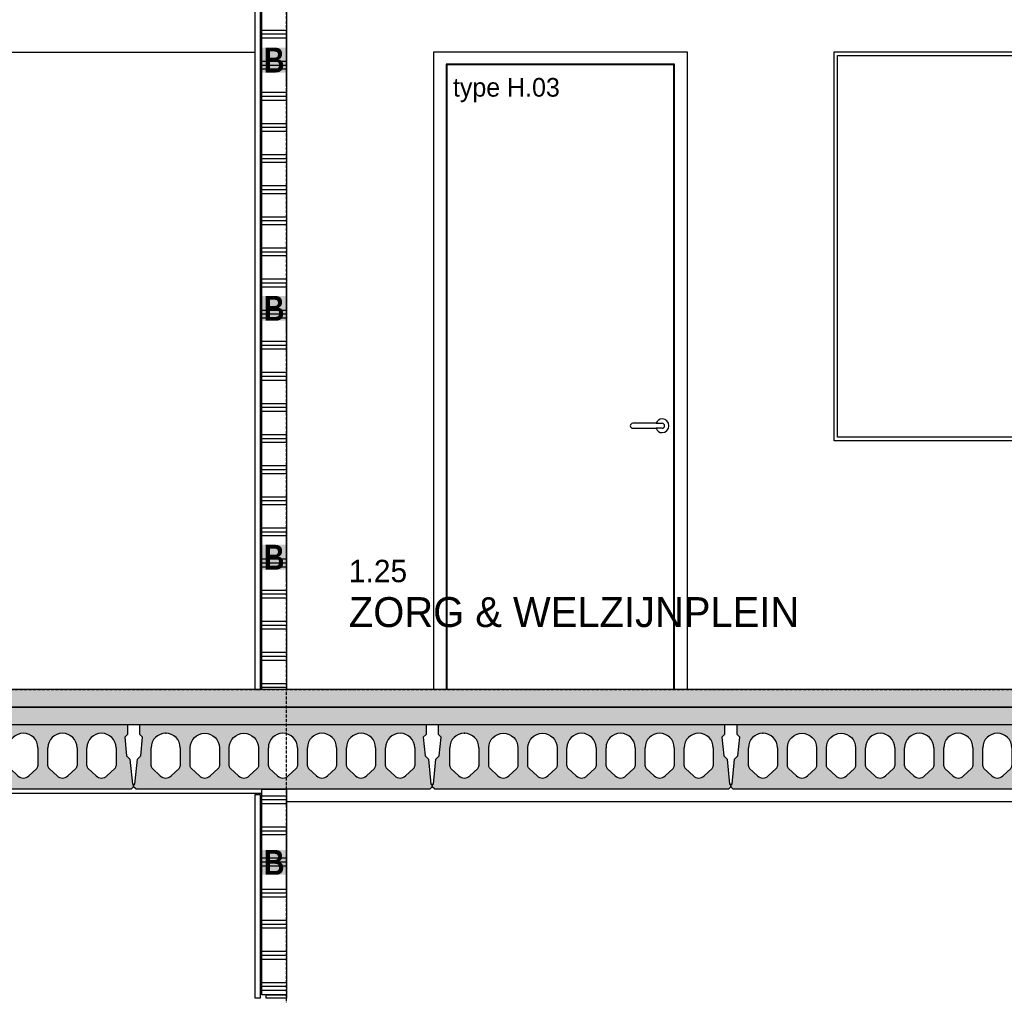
# Model space of a CAD drawing. Header units: millimetres. Extents: x -297000 to 504135, y -166520 to 252050.
# Tile 352 of 416: x 88102 to 92059, y -13028 to -9108. Entities that reach past the tile are written whole.
import ezdxf

# ---------------------------------------------------------------- set-up
doc = ezdxf.new("R2010")
doc.units = ezdxf.units.MM
doc.header["$MEASUREMENT"] = 0
doc.linetypes.add('ACAD_ISO10W100', pattern=[18, 12, -3, 0, -3])
doc.linetypes.add('CENTER', pattern=[50.800000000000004, 31.75, -6.349999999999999, 6.349999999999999, -6.349999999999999])
for name, color, linetype in [('010_T0050_T', 4, 'Continuous'), ('040_AXPRI_B', 9, 'CENTER'), ('053_SHADE_S', 253, 'Continuous'), ('068_HATCH_H', 8, 'Continuous'), ('220_WALIN_E', 1, 'Continuous'), ('220_WALIN_G', 1, 'Continuous'), ('299_CONCR_G', 3, 'Continuous'), ('299_CONCR_H', 251, 'Continuous'), ('320_DOORS_E', 8, 'Continuous'), ('420_WAFIN_G', 1, 'Continuous'), ('450_CEIFI_G', 2, 'Continuous')]:
    doc.layers.add(name, color=color, linetype=linetype)
doc.styles.add('VMX 1 SMALL 100', font='unvr55w.TTF', dxfattribs={"height": 100})
doc.styles.add('VMX 2 MEDIUM 50', font='unvr55w.TTF', dxfattribs={"height": 100})

# ---------------------------------------------------------------- blocks, each defined once
blk = doc.blocks.new('GRID02')
at = {"layer": '040_AXPRI_B', "linetype": 'ACAD_ISO10W100'}
blk.add_line((17399.99999783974, -2483.903999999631), (17399.99999788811, 11470.78071810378), dxfattribs=at)
blk.add_lwpolyline([(-4000, 3800), (27199.99999785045, 3800)], dxfattribs=at)
blk = doc.blocks.new('KANAALPLAAT260')
at = {"layer": '299_CONCR_H'}
h = blk.add_hatch(color=256, dxfattribs=at)
h.paths.add_polyline_path([(5.049627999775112, 120.4962809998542), (18.44946200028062, 133.8961149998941), (25.96350099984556, 209.0364990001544), (15, 220), (15, 260), (1165, 260), (1165, 220), (1154.036499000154, 209.0364990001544), (1161.550537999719, 133.8961149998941), (1174.950372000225, 120.4962809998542), (1185, 20), (1190, 20), (1190, 10), (1180, 0), (0, 0), (-10, 10), (-10, 20), (-5, 20)])
edge = h.paths.add_edge_path(flags=16)
edge.add_arc((119, 76.68257113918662), 31.68257478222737, 226.8415831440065, 313.1584168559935)
edge.add_line((140.6714472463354, 53.57123368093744), (172.760268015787, 83.66084609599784))
edge.add_arc((162.5, 94.60282490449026), 15, 313.1584168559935, 360)
edge.add_line((177.5, 94.60282490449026), (177.5, 166.5))
edge.add_arc((119, 166.5), 58.5, 0, 180)
edge.add_line((60.5, 166.5), (60.5, 94.60282490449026))
edge.add_arc((75.5, 94.60282490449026), 14.99999999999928, 180, 226.8415831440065)
edge.add_line((65.239731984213, 83.66084609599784), (97.32855275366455, 53.57123368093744))
edge = h.paths.add_edge_path(flags=16)
edge.add_line((254.3285527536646, 53.57123368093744), (222.239731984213, 83.66084609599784))
edge.add_arc((232.5, 94.60282490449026), 14.99999999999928, 180, 226.8415831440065, ccw=False)
edge.add_line((217.5, 94.60282490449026), (217.5, 166.5))
edge.add_arc((276, 166.5), 58.5, 0, 180, ccw=False)
edge.add_line((334.5, 166.5), (334.5, 94.60282490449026))
edge.add_arc((319.5, 94.60282490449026), 15, -46.841583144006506, 0, ccw=False)
edge.add_line((329.760268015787, 83.66084609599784), (297.6714472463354, 53.57123368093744))
edge.add_arc((276, 76.68257113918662), 31.68257478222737, 226.8415831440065, 313.1584168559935, ccw=False)
edge = h.paths.add_edge_path(flags=16)
edge.add_arc((389.5, 94.60282490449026), 14.99999999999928, 180, 226.8415831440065)
edge.add_line((379.239731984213, 83.66084609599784), (411.3285527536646, 53.57123368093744))
edge.add_arc((433, 76.68257113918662), 31.68257478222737, 226.8415831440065, 313.1584168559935)
edge.add_line((454.6714472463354, 53.57123368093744), (486.760268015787, 83.66084609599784))
edge.add_arc((476.5, 94.60282490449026), 15, 313.1584168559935, 360)
edge.add_line((491.5, 94.60282490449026), (491.5, 166.5))
edge.add_arc((433, 166.5), 58.5, 0, 180)
edge.add_line((374.5, 166.5), (374.5, 94.60282490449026))
edge = h.paths.add_edge_path(flags=16)
edge.add_arc((590, 76.68257113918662), 31.68257478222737, 226.8415831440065, 313.1584168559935)
edge.add_line((611.6714472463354, 53.57123368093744), (643.760268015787, 83.66084609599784))
edge.add_arc((633.5, 94.60282490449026), 15, 313.1584168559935, 360)
edge.add_line((648.5, 94.60282490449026), (648.5, 166.5))
edge.add_arc((590, 166.5), 58.5, 0, 180)
edge.add_line((531.5, 166.5), (531.5, 94.60282490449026))
edge.add_arc((546.5, 94.60282490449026), 14.99999999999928, 180, 226.8415831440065)
edge.add_line((536.239731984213, 83.66084609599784), (568.3285527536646, 53.57123368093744))
edge = h.paths.add_edge_path(flags=16)
edge.add_line((725.3285527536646, 53.57123368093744), (693.239731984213, 83.66084609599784))
edge.add_arc((703.5, 94.60282490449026), 14.99999999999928, 180, 226.8415831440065, ccw=False)
edge.add_line((688.5, 94.60282490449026), (688.5, 166.5))
edge.add_arc((747, 166.5), 58.5, 0, 180, ccw=False)
edge.add_line((805.5, 166.5), (805.5, 94.60282490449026))
edge.add_arc((790.5, 94.60282490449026), 15, -46.841583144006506, 0, ccw=False)
edge.add_line((800.760268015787, 83.66084609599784), (768.6714472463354, 53.57123368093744))
edge.add_arc((747, 76.68257113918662), 31.68257478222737, 226.8415831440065, 313.1584168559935, ccw=False)
edge = h.paths.add_edge_path(flags=16)
edge.add_arc((860.5, 94.60282490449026), 14.99999999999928, 180, 226.8415831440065)
edge.add_line((850.239731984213, 83.66084609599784), (882.3285527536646, 53.57123368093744))
edge.add_arc((904, 76.68257113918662), 31.68257478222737, 226.8415831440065, 313.1584168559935)
edge.add_line((925.6714472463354, 53.57123368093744), (957.760268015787, 83.66084609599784))
edge.add_arc((947.5, 94.60282490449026), 15, 313.1584168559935, 360)
edge.add_line((962.5, 94.60282490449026), (962.5, 166.5))
edge.add_arc((904, 166.5), 58.5, 0, 180)
edge.add_line((845.5, 166.5), (845.5, 94.60282490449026))
edge = h.paths.add_edge_path(flags=16)
edge.add_line((1002.5, 94.60282490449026), (1002.5, 166.5))
edge.add_arc((1061, 166.5), 58.5, 0, 180, ccw=False)
edge.add_line((1119.5, 166.5), (1119.5, 94.60282490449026))
edge.add_arc((1104.5, 94.60282490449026), 15, -46.841583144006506, 0, ccw=False)
edge.add_line((1114.760268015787, 83.66084609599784), (1082.671447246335, 53.57123368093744))
edge.add_arc((1061, 76.68257113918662), 31.68257478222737, 226.8415831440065, 313.1584168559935, ccw=False)
edge.add_line((1039.328552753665, 53.57123368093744), (1007.239731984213, 83.66084609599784))
edge.add_arc((1017.5, 94.60282490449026), 14.99999999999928, 180, 226.8415831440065, ccw=False)
at = {"layer": '299_CONCR_G'}
for p, q in [((60.5, 94.60282490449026), (60.5, 166.5)), ((177.5, 166.5), (177.5, 94.60282490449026)), ((531.5, 94.60282490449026), (531.5, 166.5)), ((648.5, 166.5), (648.5, 94.60282490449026)), ((688.5, 94.60282490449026), (688.5, 166.5)), ((805.5, 166.5), (805.5, 94.60282490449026)), ((845.5, 94.60282490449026), (845.5, 166.5)), ((962.5, 166.5), (962.5, 94.60282490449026)), ((1002.5, 94.60282490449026), (1002.5, 166.5)), ((1119.5, 166.5), (1119.5, 94.60282490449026)), ((97.32855275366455, 53.57123368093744), (65.239731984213, 83.66084609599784)), ((254.3285527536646, 53.57123368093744), (222.239731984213, 83.66084609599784)), ((329.760268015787, 83.66084609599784), (297.6714472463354, 53.57123368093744)), ((411.3285527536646, 53.57123368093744), (379.239731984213, 83.66084609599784)), ((486.760268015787, 83.66084609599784), (454.6714472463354, 53.57123368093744)), ((568.3285527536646, 53.57123368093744), (536.239731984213, 83.66084609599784)), ((643.760268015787, 83.66084609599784), (611.6714472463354, 53.57123368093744)), ((725.3285527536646, 53.57123368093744), (693.239731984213, 83.66084609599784)), ((800.760268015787, 83.66084609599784), (768.6714472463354, 53.57123368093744)), ((882.3285527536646, 53.57123368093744), (850.239731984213, 83.66084609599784)), ((957.760268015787, 83.66084609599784), (925.6714472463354, 53.57123368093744)), ((1039.328552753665, 53.57123368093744), (1007.239731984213, 83.66084609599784)), ((1114.760268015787, 83.66084609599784), (1082.671447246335, 53.57123368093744))]:
    blk.add_line(p, q, dxfattribs=at)
blk.add_lwpolyline([(1161.550537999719, 133.8961149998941), (1174.950372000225, 120.4962809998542), (1185, 20), (1190, 20), (1190, 10), (1180, 0), (0, 0), (-10, 10), (-10, 20), (-5, 20), (5.049627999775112, 120.4962809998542), (18.44946200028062, 133.8961149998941), (25.96350099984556, 209.0364990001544), (15, 220), (15, 260), (1165, 260), (1165, 220), (1154.036499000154, 209.0364990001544)], close=True, dxfattribs=at)
for points in [[(222.2397319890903, 83.6608460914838, -0.2072792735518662), (217.5, 94.60282490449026), (217.5, 166.5, -0.9999999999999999), (334.5, 166.5), (334.5, 94.60282490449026, -0.2072792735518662), (329.7602680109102, 83.66084609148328)], [(379.2397319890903, 83.6608460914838, -0.2072792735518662), (374.5, 94.60282490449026), (374.5, 166.5, -0.9999999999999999), (491.5, 166.5), (491.5, 94.60282490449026, -0.2072792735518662), (486.7602680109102, 83.66084609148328)]]:
    blk.add_lwpolyline(points, format="xyb", dxfattribs=at)
blk.add_lwpolyline([(172.760268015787, 83.66084609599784), (140.6714472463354, 53.57123368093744)], dxfattribs=at)
for centre, radius, start, end in [((119, 166.5), 58.5, 0, 180), ((590, 166.5), 58.5, 0, 180), ((747, 166.5), 58.5, 0, 180), ((904, 166.5), 58.5, 0, 180), ((1061, 166.5), 58.5, 0, 180), ((75.5, 94.60282490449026), 14.99999999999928, 180, 226.8415831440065), ((162.5, 94.60282490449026), 15, 313.1584168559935, 0), ((546.5, 94.60282490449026), 14.99999999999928, 180, 226.8415831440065), ((633.5, 94.60282490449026), 15, 313.1584168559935, 0), ((703.5, 94.60282490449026), 14.99999999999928, 180, 226.8415831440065), ((790.5, 94.60282490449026), 15, 313.1584168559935, 0), ((860.5, 94.60282490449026), 14.99999999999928, 180, 226.8415831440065), ((947.5, 94.60282490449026), 15, 313.1584168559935, 0), ((1017.5, 94.60282490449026), 14.99999999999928, 180, 226.8415831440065), ((1104.5, 94.60282490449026), 15, 313.1584168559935, 0), ((119, 76.68257113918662), 31.68257478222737, 226.8415831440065, 313.1584168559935), ((276, 76.68257113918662), 31.68257478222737, 226.8415831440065, 313.1584168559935), ((433, 76.68257113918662), 31.68257478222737, 226.8415831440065, 313.1584168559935), ((590, 76.68257113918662), 31.68257478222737, 226.8415831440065, 313.1584168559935), ((747, 76.68257113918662), 31.68257478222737, 226.8415831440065, 313.1584168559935), ((904, 76.68257113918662), 31.68257478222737, 226.8415831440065, 313.1584168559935), ((1061, 76.68257113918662), 31.68257478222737, 226.8415831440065, 313.1584168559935)]:
    blk.add_arc(centre, radius, start, end, dxfattribs=at)
at = {"layer": '299_CONCR_G', "linetype": 'ByBlock'}
blk.add_point((119.0456621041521, 224.9999821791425), dxfattribs=at)
blk = doc.blocks.new('1006_X-03.03')
at = {"layer": '053_SHADE_S'}
h = blk.add_hatch(color=256, dxfattribs=at)
h.paths.add_polyline_path([(-100.0000022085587, 3730), (8105.011197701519, 3729.999962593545), (8105.011004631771, 3800), (-100.0000022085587, 3800)])
h.paths.add_polyline_path([(-100.0000022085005, 3660), (8104.999997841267, 3659.999962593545), (8105.011197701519, 3729.999962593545), (-100.0000022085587, 3730)])
h.paths.add_polyline_path([(15080.00011521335, 3659.999999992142), (23299.98879800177, 3659.999962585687), (23299.99999786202, 3729.999962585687), (15080.00011521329, 3729.999999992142)])
h.paths.add_polyline_path([(15080.00011521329, 3729.999999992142), (23299.99999786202, 3729.999962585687), (23299.99980479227, 3799.999999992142), (15080.00011521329, 3799.999999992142)])
at = {"layer": '068_HATCH_H'}
h = blk.add_hatch(dxfattribs=at)
h.set_pattern_fill('PLAST', color=256, scale=500, angle=180, style=0)
h.set_pattern_definition([(180, (-71775.00000200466, 15600.00000125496), (-1.530808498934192e-14, -125), []), (180, (-71775.00000200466, 15584.37500125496), (-1.530808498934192e-14, -125), []), (180, (-71775.00000200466, 15568.75000125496), (-1.530808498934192e-14, -125), [])])
h.paths.add_polyline_path([(17399.9999959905, 3800), (17299.9999959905, 3800), (17299.99999599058, 7972.171982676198), (17399.99999599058, 7972.171982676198)])
h = blk.add_hatch(dxfattribs=at)
h.set_pattern_fill('AR-CONC', color=256, scale=10, style=0)
h.set_pattern_definition([(49.99999999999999, (-71775.00000211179, 15600.00000125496), (71.72601826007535, -6.275213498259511), [7.5, -82.5]), (355, (-71775.00000211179, 15600.00000125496), (-13.8751333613, 75.21921337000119), [6, -66]), (100.4514, (-71769.02283411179, 15599.47706725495), (57.85093817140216, 68.94395420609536), [6.374019, -70.11421119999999]), (46.18420000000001, (-71775.00000211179, 15620.00000125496), (106.7241048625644, -16.55190143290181), [11.25, -123.75]), (96.6356, (-71766.1063276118, 15618.62067055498), (93.46627055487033, 97.41178709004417), [9.561028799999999, -105.1713]), (351.1842, (-71775.00000211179, 15620.00000125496), (93.46619451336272, 97.41186009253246), [9, -99]), (21, (-71765.00000211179, 15615.00000125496), (59.69070521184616, -40.26188906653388), [7.5, -82.5]), (326.0000000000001, (-71765.00000211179, 15615.00000125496), (24.33153319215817, 72.5150045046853), [6, -66]), (71.4514, (-71760.02577881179, 15611.64484065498), (84.02226285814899, 32.25304967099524), [6.374019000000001, -70.1142112]), (37.50000000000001, (-71775.00000211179, 15600.00000125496), (1.215985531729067, 33.28938538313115), [0, -65.19999999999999, 0, -67, 0, -66.25]), (7.499999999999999, (-71775.00000211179, 15600.00000125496), (26.30695374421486, 39.44117118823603), [0, -38.2, 0, -63.7, 0, -25.25]), (327.5, (-71797.30000211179, 15600.00000125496), (53.38224361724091, -2.25548717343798), [0, -25, 0, -78, 0, -103.5]), (317.5, (-71807.30000211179, 15600.00000125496), (58.31861693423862, 10.01049823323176), [0, -32.5, 0, -51.8, 0, -73.5])])
h.paths.add_polyline_path([(-100.0000022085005, 3660), (8104.999997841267, 3659.999962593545), (8105.011197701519, 3729.999962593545), (-100.0000022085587, 3730)])
h.paths.add_polyline_path([(15080.00011521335, 3659.999999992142), (23299.98879800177, 3659.999962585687), (23299.99999786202, 3729.999962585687), (15080.00011521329, 3729.999999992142)])
h = blk.add_hatch(dxfattribs=at)
h.set_pattern_fill('PLAST', color=256, scale=500, angle=180, style=0)
h.set_pattern_definition([(180, (-12375.00000014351, -13225.99956979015), (-1.530808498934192e-14, -125), []), (180, (-12375.00000014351, -13241.62456979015), (-1.530808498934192e-14, -125), []), (180, (-12375.00000014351, -13257.24956979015), (-1.530808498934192e-14, -125), [])])
h.paths.add_polyline_path([(17399.99999785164, 2574), (17299.99999785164, 2574), (17299.99999785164, 3400.000000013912), (17399.99999785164, 3400.000000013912)])
at = {"layer": '220_WALIN_E', "color": 8}
blk.add_lwpolyline([(17274.00014302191, 6359.999687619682), (4224.385743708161, 6359.999671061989)], dxfattribs=at)
at = {"layer": '220_WALIN_G', "ltscale": 10}
for p, q in [((17399.9999959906, 6232.071392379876), (17399.9999959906, 6429.571392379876)), ((17399.9999959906, 5232.071392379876), (17399.9999959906, 5432.071392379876)), ((17399.9999959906, 4232.071392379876), (17399.9999959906, 4432.071392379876)), ((17399.99999785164, 3006.071392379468), (17399.99999785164, 3206.071392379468))]:
    blk.add_line(p, q, dxfattribs=at)
for points in [[(17399.9999959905, 3800), (17299.9999959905, 3800), (17299.99999599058, 7972.171982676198), (17399.99999599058, 7972.171982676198)], [(17399.99999785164, 2574), (17299.99999785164, 2574), (17299.99999785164, 3400.000000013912), (17399.99999785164, 3400.000000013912)]]:
    blk.add_lwpolyline(points, close=True, dxfattribs=at)
blk.add_lwpolyline([(17399.99999840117, 2574), (17399.99999840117, 2560), (17316.99999840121, 2560), (17316.99999840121, 2574), (17399.99999840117, 2574)], dxfattribs=at)
at = {"layer": '299_CONCR_G'}
for points in [[(15080.00011521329, 3729.999999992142), (23299.99999786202, 3729.999962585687), (23299.99980479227, 3799.999999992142), (15080.00011521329, 3799.999999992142)], [(15080.00011521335, 3659.999999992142), (23299.98879800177, 3659.999962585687), (23299.99999786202, 3729.999962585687), (15080.00011521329, 3729.999999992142)]]:
    blk.add_lwpolyline(points, close=True, dxfattribs=at)
at = {"layer": '320_DOORS_E', "color": 8, "extrusion": (0, 1, 0)}
for p, q in [((18884.96906695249, 4870.053867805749), (18908.96906695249, 4870.053867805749)), ((18908.96906695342, 4850.053867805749), (18884.96906695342, 4850.053867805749))]:
    blk.add_line(p, q, dxfattribs=at)
at = {"layer": '320_DOORS_E', "color": 8}
for points in [[(18958.99999856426, 6312.450106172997), (18040.99999857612, 6312.450106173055), (18040.99999857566, 3800), (17990.99999857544, 3800), (17990.99999857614, 6362.450106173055), (19008.99999856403, 6362.450106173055), (19008.9999985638, 3800), (18958.9999985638, 3800)], [(19613.99999857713, 6348.450106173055), (22570.99999739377, 6348.450106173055), (22570.99999739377, 4814), (19613.99999857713, 4814)], [(18043.49999857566, 3802.500000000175), (18956.49999856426, 3802.500000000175), (18956.49999856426, 6309.950106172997), (18043.49999857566, 6309.950106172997)]]:
    blk.add_lwpolyline(points, close=True, dxfattribs=at)
blk.add_lwpolyline([(19599.99999857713, 6362.450106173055), (22584.99999739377, 6362.450106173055), (22584.99999739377, 4800), (19599.99999857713, 4800), (19599.99999857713, 6362.450106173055)], dxfattribs=at)
blk.add_lwpolyline([(18884.96906695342, 4850.053867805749, 0.3205488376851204), (18908.96906695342, 4832.553867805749, 0.9999999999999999), (18908.96906695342, 4887.553867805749, 0.3540864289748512), (18884.96906695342, 4870.053867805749), (18790.96906695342, 4870.053867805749, 0.9999999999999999), (18790.96906695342, 4850.053867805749)], format="xyb", close=True, dxfattribs=at)
blk.add_arc((18908.9690669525, 4860.053867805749), 9.999999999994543, 270, 90, dxfattribs=at)
at = {"layer": '420_WAFIN_G'}
for points in [[(17274.00014770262, 3799.947195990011), (17274.00014015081, 7930.307806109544), (17293.00014015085, 7930.307806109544), (17293.00014770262, 3799.947195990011), (17274.00014770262, 3799.947195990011)], [(17273.99999792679, 3379.000000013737), (17292.99999792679, 3379.000000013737), (17292.99999792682, 2560), (17273.99999792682, 2560), (17273.99999792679, 3379.000000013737)]]:
    blk.add_lwpolyline(points, dxfattribs=at)
at = {"layer": '450_CEIFI_G'}
for points in [[(15082.00001088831, 3384.000000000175), (17299.99999785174, 3384.000000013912)], [(17399.99999785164, 3350.000000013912), (23184.99999786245, 3350.000000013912)]]:
    blk.add_lwpolyline(points, dxfattribs=at)
for name, p in [('GRID02', (0, 0)), ('KANAALPLAAT260', (15594.99999786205, 3400.000000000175)), ('KANAALPLAAT260', (16794.99999786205, 3400.000000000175)), ('KANAALPLAAT260', (17994.99999786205, 3400.000000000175)), ('KANAALPLAAT260', (19194.99999786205, 3400.000000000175))]:
    blk.add_blockref(name, p)
at = {"layer": '220_WALIN_E', "ltscale": 10, "char_height": 100, "width": 100, "attachment_point": 5, "style": 'VMX 1 SMALL 100', "bg_fill": 1, "box_fill_scale": 1, "bg_fill_color": 255, "bg_fill_transparency": 0}
for insert in [(17349.9999959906, 6329.571392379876), (17349.9999959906, 5332.071392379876), (17349.9999959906, 4332.071392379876), (17349.99999785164, 3106.071392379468)]:
    blk.add_mtext('{\\fUnivers Condensed|b1|i0|c0|p34;B}', dxfattribs=dict(at, insert=insert))

msp = doc.modelspace()

# ---------------------------------------------------------------- block references
msp.add_blockref('1006_X-03.03', (71774.99999988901, -15600.00000125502))

# ---------------------------------------------------------------- texts
at = {"layer": '010_T0050_T', "attachment_point": 7, "style": 'VMX 2 MEDIUM 50'}
for s, insert, char_height in [('type H.03', (89843.50000040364, -9440.049895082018), 75), ('{\\H0.75x;1.25\\P}ZORG & WELZIJNPLEIN{\\H0.75x; }', (89424.99999997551, -11550.0000049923), 120)]:
    msp.add_mtext(s, dxfattribs=dict(at, insert=insert, char_height=char_height))

doc.saveas('drawing.dxf')
